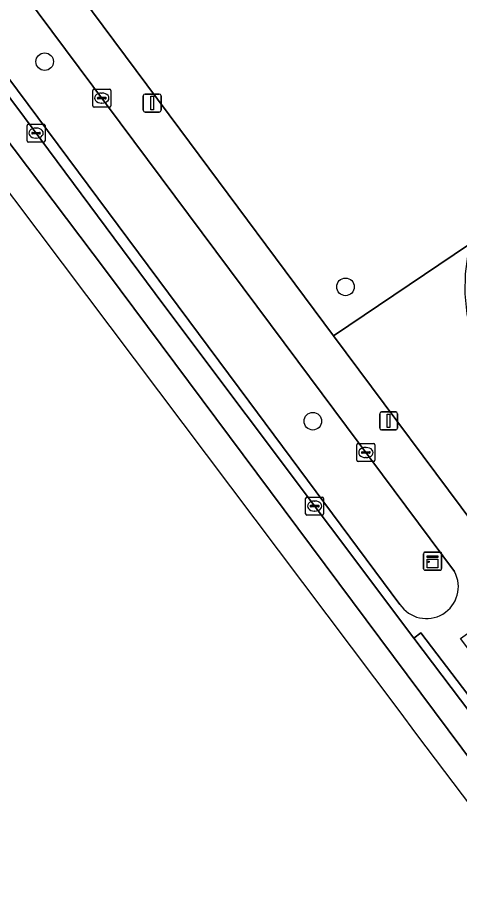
# Model space of a CAD drawing. Extents: x 160663 to 161506, y 382245 to 383291.
# Drawn here: x 161227.06 to 161251.63, y 382517.39 to 382566.45 of the extents above; entities that cross this region are included whole.
import ezdxf

# ---------------------------------------------------------------- set-up
doc = ezdxf.new("R2010")
doc.units = 0
for name, color, linetype in [('IMGEO_Boom', 7, 'Continuous'), ('IMGEO_Groenvoorziening', 7, 'Continuous'), ('IMGEO_Kast', 7, 'Continuous'), ('IMGEO_Kolk', 7, 'Continuous'), ('IMGEO_Lichtmast', 7, 'Continuous'), ('IMGEO_Rijbaan_lokaal_gesloten', 7, 'Continuous'), ('IMGEO_Voetpad_open', 7, 'Continuous')]:
    doc.layers.add(name, color=color, linetype=linetype)

msp = doc.modelspace()

# ---------------------------------------------------------------- linework, layer by layer
at = {"layer": 'IMGEO_Boom'}
for centre in [(161228.564, 382564.008), (161245.292, 382551.487), (161243.478, 382544.019)]:
    msp.add_circle(centre, 0.489, dxfattribs=at)
at = {"layer": 'IMGEO_Groenvoorziening'}
for points in [[(161205.372, 382597.318), (161200.82, 382603.421), (161181.448, 382627.732), (161181.17, 382628.081), (161178.456, 382625.918), (161178.714, 382625.592), (161198.176, 382600.985), (161202.593, 382595.197), (161204.686, 382592.455), (161239.915, 382545.128), (161248.32, 382533.837)], [(161208.051, 382597.894), (161236.072, 382560.26), (161244.632, 382548.762), (161252.189, 382553.868), (161253.168, 382554.495), (161254.912, 382554.809), (161256.684, 382554.754), (161257.555, 382554.588), (161259.223, 382553.987), (161260.73, 382553.054), (161261.401, 382552.474), (161262.546, 382551.12), (161263.325, 382549.698), (161263.467, 382553.61), (161263.82, 382557.508)], [(161251.362, 382535.659), (161242.643, 382547.349), (161205.372, 382597.318)]]:
    msp.add_lwpolyline(points, dxfattribs=at)
msp.add_lwpolyline([(161258.381, 382541.066), (161254.273, 382544.898), (161253.621, 382545.811), (161253.068, 382546.786), (161252.621, 382547.814), (161252.283, 382548.884), (161252.059, 382549.983), (161251.951, 382551.099), (161251.96, 382552.22), (161252.189, 382553.868), (161244.632, 382548.762), (161253.129, 382537.349)], close=True, dxfattribs=at)
msp.add_arc((161249.795, 382534.824), 1.775, 213.7877, 28.0511, dxfattribs=at)
at = {"layer": 'IMGEO_Kast'}
for p, q in [((161249.639, 382535.815), (161249.639, 382536.656)), ((161249.639, 382536.656), (161249.639, 382535.815)), ((161249.714, 382536.74), (161250.555, 382536.74)), ((161250.555, 382536.74), (161249.714, 382536.74)), ((161250.639, 382536.665), (161250.639, 382535.824)), ((161250.639, 382535.824), (161250.639, 382536.665)), ((161250.564, 382535.74), (161249.723, 382535.74)), ((161249.723, 382535.74), (161250.564, 382535.74))]:
    msp.add_line(p, q, dxfattribs=at)
for points in [[(161249.834, 382536.53), (161250.434, 382536.53), (161250.434, 382536.445), (161249.834, 382536.445), (161249.834, 382536.53)], [(161249.834, 382536.355), (161250.434, 382536.355), (161250.434, 382535.866), (161249.834, 382535.866), (161249.834, 382536.355)]]:
    msp.add_lwpolyline(points, dxfattribs=at)
msp.add_circle((161249.918, 382536.204), 0.0377, dxfattribs=at)
for centre, start, end in [((161249.717, 382536.662), 92.4484, 184.2845), ((161249.717, 382536.662), 92.4484, 184.2845), ((161250.561, 382536.662), 2.4484, 94.2845), ((161250.561, 382536.662), 2.4484, 94.2845), ((161249.717, 382535.818), 182.4484, 274.2845), ((161249.717, 382535.818), 182.4484, 274.2845), ((161250.561, 382535.818), 272.4484, 4.2845), ((161250.561, 382535.818), 272.4484, 4.2845)]:
    msp.add_arc(centre, 0.0779, start, end, dxfattribs=at)
at = {"layer": 'IMGEO_Kolk'}
for p, q in [((161231.237, 382561.557), (161231.237, 382562.409)), ((161231.312, 382562.483), (161232.164, 382562.483)), ((161231.725, 382562.263), (161231.75, 382562.263)), ((161232.238, 382562.409), (161232.238, 382561.557)), ((161231.496, 382561.977), (161231.496, 382561.989)), ((161231.934, 382561.94), (161231.536, 382561.94)), ((161231.539, 382562.026), (161231.937, 382562.026)), ((161231.748, 382561.703), (161231.723, 382561.703)), ((161231.98, 382561.989), (161231.98, 382561.977)), ((161232.164, 382561.483), (161231.312, 382561.483)), ((161227.581, 382559.609), (161227.581, 382560.461)), ((161227.656, 382560.535), (161228.508, 382560.535)), ((161227.883, 382560.078), (161228.281, 382560.078)), ((161228.069, 382560.315), (161228.094, 382560.315)), ((161228.582, 382560.461), (161228.582, 382559.609)), ((161227.84, 382560.029), (161227.84, 382560.041)), ((161228.278, 382559.992), (161227.88, 382559.992)), ((161228.092, 382559.755), (161228.067, 382559.755)), ((161228.324, 382560.041), (161228.324, 382560.029)), ((161228.508, 382559.535), (161227.656, 382559.535)), ((161245.927, 382541.853), (161245.927, 382542.705)), ((161246.002, 382542.779), (161246.854, 382542.779)), ((161246.415, 382542.559), (161246.44, 382542.559)), ((161246.928, 382542.705), (161246.928, 382541.853)), ((161246.186, 382542.273), (161246.186, 382542.285)), ((161246.624, 382542.236), (161246.226, 382542.236)), ((161246.229, 382542.322), (161246.627, 382542.322)), ((161246.438, 382541.999), (161246.413, 382541.999)), ((161246.67, 382542.285), (161246.67, 382542.273)), ((161246.854, 382541.779), (161246.002, 382541.779)), ((161243.077, 382538.875), (161243.077, 382539.727)), ((161243.152, 382539.801), (161244.004, 382539.801)), ((161243.565, 382539.581), (161243.59, 382539.581)), ((161244.078, 382539.727), (161244.078, 382538.875)), ((161243.336, 382539.295), (161243.336, 382539.307)), ((161243.774, 382539.258), (161243.376, 382539.258)), ((161243.379, 382539.344), (161243.777, 382539.344)), ((161243.588, 382539.021), (161243.563, 382539.021)), ((161243.82, 382539.307), (161243.82, 382539.295)), ((161244.004, 382538.801), (161243.152, 382538.801))]:
    msp.add_line(p, q, dxfattribs=at)
for points in [[(161231.237, 382561.557), (161231.237, 382562.409)], [(161231.312, 382562.483), (161232.164, 382562.483)], [(161232.238, 382562.409), (161232.238, 382561.557)], [(161232.164, 382561.483), (161231.312, 382561.483)], [(161227.581, 382559.609), (161227.581, 382560.461)], [(161227.656, 382560.535), (161228.508, 382560.535)], [(161228.582, 382560.461), (161228.582, 382559.609)], [(161228.508, 382559.535), (161227.656, 382559.535)], [(161245.927, 382541.853), (161245.927, 382542.705)], [(161246.002, 382542.779), (161246.854, 382542.779)], [(161246.928, 382542.705), (161246.928, 382541.853)], [(161246.854, 382541.779), (161246.002, 382541.779)], [(161243.077, 382538.875), (161243.077, 382539.727)], [(161243.152, 382539.801), (161244.004, 382539.801)], [(161244.078, 382539.727), (161244.078, 382538.875)], [(161244.004, 382538.801), (161243.152, 382538.801)]]:
    msp.add_lwpolyline(points, dxfattribs=at)
for centre, radius, start, end in [((161231.314, 382562.407), 0.0765, 91.552, 178.448), ((161231.314, 382562.407), 0.0765, 91.552, 178.448), ((161232.162, 382562.407), 0.0765, 1.552, 88.448), ((161232.162, 382562.407), 0.0765, 1.552, 88.448), ((161231.314, 382561.559), 0.0765, 181.552, 268.448), ((161231.314, 382561.559), 0.0765, 181.552, 268.448), ((161231.536, 382561.986), 0.0403, 85.8775, 175.7526), ((161231.533, 382561.976), 0.0366, 178.938, 274.7102), ((161231.937, 382561.983), 0.043, 264.8664, 352.4533), ((161231.941, 382561.988), 0.0386, 1.7309, 96.639), ((161232.162, 382561.559), 0.0765, 271.552, 358.448), ((161232.162, 382561.559), 0.0765, 271.552, 358.448), ((161227.658, 382560.459), 0.0765, 91.552, 178.448), ((161227.658, 382560.459), 0.0765, 91.552, 178.448), ((161227.88, 382560.038), 0.0403, 85.8775, 175.7526), ((161228.285, 382560.04), 0.0386, 1.7309, 96.639), ((161228.506, 382560.459), 0.0765, 1.552, 88.448), ((161228.506, 382560.459), 0.0765, 1.552, 88.448), ((161227.658, 382559.611), 0.0765, 181.552, 268.448), ((161227.658, 382559.611), 0.0765, 181.552, 268.448), ((161227.877, 382560.028), 0.0366, 178.938, 274.7102), ((161228.281, 382560.035), 0.043, 264.8664, 352.4533), ((161228.506, 382559.611), 0.0765, 271.552, 358.448), ((161228.506, 382559.611), 0.0765, 271.552, 358.448), ((161246.004, 382542.703), 0.0765, 91.552, 178.448), ((161246.004, 382542.703), 0.0765, 91.552, 178.448), ((161246.852, 382542.703), 0.0765, 1.552, 88.448), ((161246.852, 382542.703), 0.0765, 1.552, 88.448), ((161246.226, 382542.282), 0.0403, 85.8775, 175.7526), ((161246.223, 382542.272), 0.0366, 178.938, 274.7102), ((161246.627, 382542.279), 0.043, 264.8664, 352.4533), ((161246.631, 382542.284), 0.0386, 1.7309, 96.639), ((161246.004, 382541.855), 0.0765, 181.552, 268.448), ((161246.004, 382541.855), 0.0765, 181.552, 268.448), ((161246.852, 382541.855), 0.0765, 271.552, 358.448), ((161246.852, 382541.855), 0.0765, 271.552, 358.448), ((161243.154, 382539.725), 0.0765, 91.552, 178.448), ((161243.154, 382539.725), 0.0765, 91.552, 178.448), ((161244.002, 382539.725), 0.0765, 1.552, 88.448), ((161244.002, 382539.725), 0.0765, 1.552, 88.448), ((161243.376, 382539.304), 0.0403, 85.8775, 175.7526), ((161243.373, 382539.294), 0.0366, 178.938, 274.7102), ((161243.777, 382539.301), 0.043, 264.8664, 352.4533), ((161243.781, 382539.306), 0.0386, 1.7309, 96.639), ((161243.154, 382538.877), 0.0765, 181.552, 268.448), ((161243.154, 382538.877), 0.0765, 181.552, 268.448), ((161244.002, 382538.877), 0.0765, 271.552, 358.448), ((161244.002, 382538.877), 0.0765, 271.552, 358.448)]:
    msp.add_arc(centre, radius, start, end, dxfattribs=at)
for centre, major_axis, ratio, start_param, end_param in [((161231.724, 382561.983), (-0.387, 0.002), 0.722429, 4.712389, 7.853982), ((161231.749, 382561.983), (-0.39, 0.002), 0.717154, 1.570796, 4.712389), ((161228.068, 382560.035), (-0.387, 0.002), 0.722429, 4.712389, 7.853982), ((161228.093, 382560.035), (-0.39, 0.002), 0.717154, 1.570796, 4.712389), ((161246.414, 382542.279), (-0.387, 0.002), 0.722429, 4.712389, 7.853982), ((161246.439, 382542.279), (-0.39, 0.002), 0.717154, 1.570796, 4.712389), ((161243.564, 382539.301), (-0.387, 0.002), 0.722429, 4.712389, 7.853982), ((161243.589, 382539.301), (-0.39, 0.002), 0.717154, 1.570796, 4.712389)]:
    msp.add_ellipse(centre, major_axis=major_axis, ratio=ratio, start_param=start_param, end_param=end_param, dxfattribs=at)
at = {"layer": 'IMGEO_Lichtmast'}
for p, q in [((161234.047, 382561.306), (161234.047, 382562.106)), ((161234.047, 382562.106), (161234.047, 382561.306)), ((161234.147, 382562.206), (161234.937, 382562.206)), ((161234.937, 382562.206), (161234.147, 382562.206)), ((161235.037, 382562.106), (161235.037, 382561.306)), ((161235.037, 382561.306), (161235.037, 382562.106)), ((161234.937, 382561.206), (161234.147, 382561.206)), ((161234.147, 382561.206), (161234.937, 382561.206)), ((161247.194, 382543.638), (161247.194, 382544.438)), ((161247.194, 382544.438), (161247.194, 382543.638)), ((161247.294, 382544.538), (161248.084, 382544.538)), ((161248.084, 382544.538), (161247.294, 382544.538)), ((161248.184, 382544.438), (161248.184, 382543.638)), ((161248.184, 382543.638), (161248.184, 382544.438)), ((161248.084, 382543.538), (161247.294, 382543.538)), ((161247.294, 382543.538), (161248.084, 382543.538))]:
    msp.add_line(p, q, dxfattribs=at)
for points in [[(161234.467, 382562.081), (161234.617, 382562.081), (161234.617, 382561.331), (161234.467, 382561.331), (161234.467, 382562.081)], [(161247.614, 382544.413), (161247.764, 382544.413), (161247.764, 382543.663), (161247.614, 382543.663), (161247.614, 382544.413)]]:
    msp.add_lwpolyline(points, dxfattribs=at)
for centre, start, end in [((161234.147, 382562.106), 90, 180), ((161234.147, 382562.106), 90, 180), ((161234.937, 382562.106), 0, 90), ((161234.937, 382562.106), 360, 90), ((161234.147, 382561.306), 180, 270), ((161234.147, 382561.306), 180, 270), ((161234.937, 382561.306), 270, 0), ((161234.937, 382561.306), 270, 0), ((161247.294, 382544.438), 90, 180), ((161247.294, 382544.438), 90, 180), ((161248.084, 382544.438), 0, 90), ((161248.084, 382544.438), 360, 90), ((161247.294, 382543.638), 180, 270), ((161247.294, 382543.638), 180, 270), ((161248.084, 382543.638), 270, 0), ((161248.084, 382543.638), 270, 0)]:
    msp.add_arc(centre, 0.1, start, end, dxfattribs=at)
at = {"layer": 'IMGEO_Rijbaan_lokaal_gesloten'}
for points in [[(161124.111, 382688.246), (161133.476, 382676.699), (161171.981, 382629.222), (161248.253, 382527.932), (161249.247, 382526.611), (161309.431, 382447.112), (161309.488, 382447.033), (161310.278, 382447.544), (161304.612, 382455.142), (161297.291, 382464.927), (161268.488, 382503.419), (161231.992, 382552.35), (161208.42, 382583.573), (161189.555, 382608.225), (161164.493, 382640.145), (161139.478, 382671.646), (161125.431, 382689.32), (161124.884, 382688.875), (161124.111, 382688.246)], [(161208.42, 382583.573), (161231.992, 382552.35), (161268.488, 382503.419)], [(161262.574, 382514.229), (161252.214, 382527.853), (161249.092, 382531.959), (161235.126, 382550.549), (161227.441, 382560.894), (161217.812, 382573.798)]]:
    msp.add_lwpolyline(points, dxfattribs=at)
at = {"layer": 'IMGEO_Voetpad_open'}
for points in [[(161236.072, 382560.26), (161208.051, 382597.894), (161206.839, 382599.523), (161205.491, 382601.333), (161179.62, 382633.783), (161174.451, 382640.413), (161174.046, 382640.966), (161173.251, 382641.894), (161172.111, 382641.083)], [(161171.214, 382634.095), (161182.671, 382619.671), (161197.573, 382600.814), (161204.23, 382591.964), (161212.129, 382581.341), (161217.812, 382573.798), (161227.441, 382560.894), (161235.126, 382550.549), (161249.092, 382531.959), (161249.491, 382532.26), (161252.101, 382528.828), (161253.332, 382529.75), (161251.681, 382531.94), (161256.139, 382535.114)], [(161248.32, 382533.837), (161239.915, 382545.128), (161204.686, 382592.455), (161202.593, 382595.197), (161198.176, 382600.985), (161178.714, 382625.592), (161178.456, 382625.918), (161181.17, 382628.081), (161181.448, 382627.732), (161200.82, 382603.421), (161205.372, 382597.318), (161242.643, 382547.349)], [(161254.221, 382535.883), (161253.129, 382537.349), (161244.632, 382548.762), (161236.072, 382560.26)], [(161242.643, 382547.349), (161251.362, 382535.659)]]:
    msp.add_lwpolyline(points, dxfattribs=at)
msp.add_lwpolyline([(161249.491, 382532.26), (161249.092, 382531.959), (161252.214, 382527.853), (161252.613, 382528.154), (161252.101, 382528.828)], close=True, dxfattribs=at)
msp.add_arc((161249.795, 382534.824), 1.775, 213.7877, 28.0511, dxfattribs=at)

doc.saveas('drawing.dxf')
